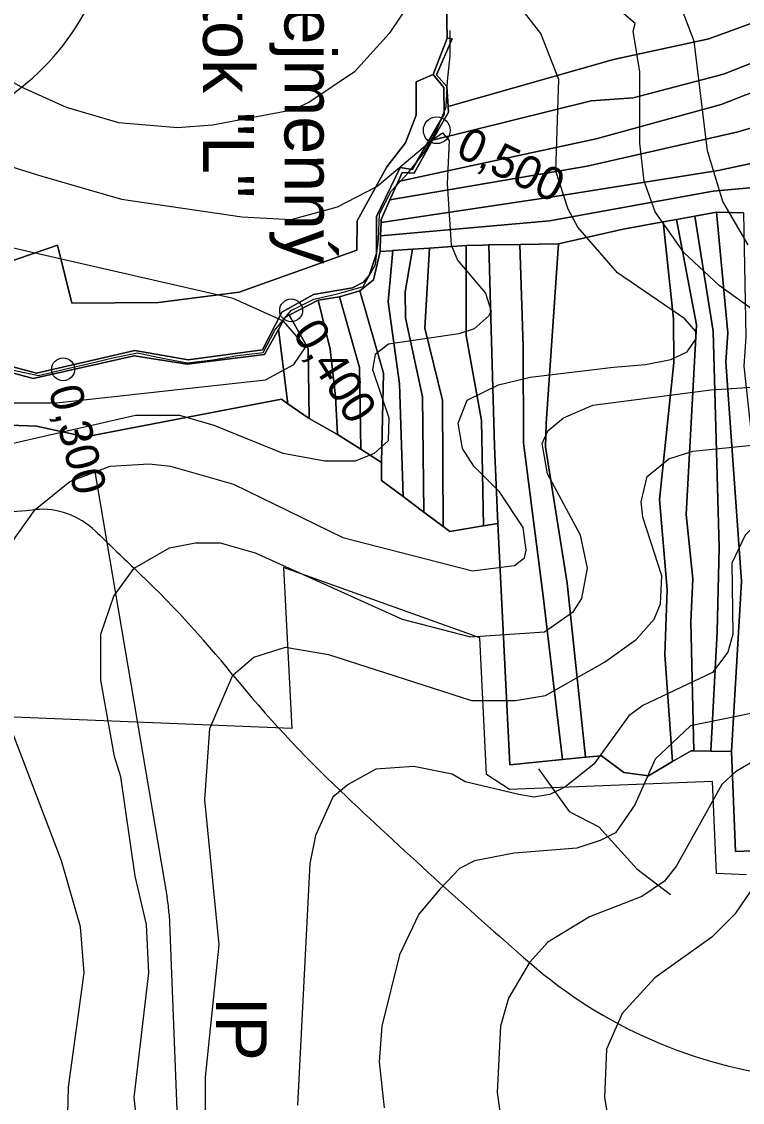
# Model space of a CAD drawing. Extents: x -510989 to -501240, y -1184665 to -1176098.
# Drawn here: x -508976.5 to -508693.2, y -1180438.9 to -1180014.3 of the extents above; entities that cross this region are included whole.
import ezdxf

# ---------------------------------------------------------------- set-up
doc = ezdxf.new("R2010")
doc.units = 0
for name, color, linetype in [('lesni_pozemek', 7, 'Continuous'), ('NAVRH_interakcni_prvky', 7, 'Continuous'), ('NAVRH_rozvodnice', 7, 'Continuous'), ('ostatni_plocha_x_neplodna_puda', 7, 'Continuous'), ('STAV_systematicke_odvodneni', 7, 'Continuous'), ('STAV_vyrazne_udolnice', 7, 'Continuous'), ('trasovani_toku', 7, 'Continuous'), ('trvaly_travni_porost', 7, 'Continuous'), ('vodni_plocha_x_vodni_tok_v_koryt_prir_n_upr', 7, 'Continuous'), ('vrstevnice_01', 7, 'Continuous'), ('vrstevnice_02', 7, 'Continuous')]:
    doc.layers.add(name, color=color, linetype=linetype)

msp = doc.modelspace()

# ---------------------------------------------------------------- linework, layer by layer
at = {"layer": 'lesni_pozemek'}
for points in [[(-508518.77, -1179868.18), (-508509.19, -1179893.46), (-508503.89, -1179915.15), (-508584.71, -1179969.8), (-508649.66, -1180000.18), (-508706.4, -1180021.09), (-508743.79, -1180029.18), (-508808.84, -1180047.67), (-508809.29, -1180039.7), (-508813.35, -1180035.19), (-508807.27, -1180021.1), (-508809.25, -1180020.73), (-508809.59, -1180001.31), (-508726.69, -1179981.29), (-508666.86, -1179959.5), (-508600.93, -1179930.38), (-508552.51, -1179897.21)], [(-508503.89, -1179915.15), (-508503.58, -1179928.51), (-508578.8, -1179978.8), (-508645.67, -1180013.25), (-508700.53, -1180034.9), (-508736.15, -1180044.21), (-508752.66, -1180045.41), (-508814.93, -1180060.89), (-508808.72, -1180049.81), (-508808.84, -1180047.67), (-508743.79, -1180029.18), (-508706.4, -1180021.09), (-508649.66, -1180000.18), (-508584.71, -1179969.8)], [(-508503.58, -1179928.51), (-508503.32, -1179939.65), (-508541.4, -1179965.04), (-508579.48, -1179991.42), (-508641.96, -1180023.54), (-508701.52, -1180046.89), (-508750.68, -1180060.35), (-508828.48, -1180077.09), (-508826.9, -1180073.58), (-508822.15, -1180073.77), (-508814.93, -1180060.89), (-508752.66, -1180045.41), (-508736.15, -1180044.21), (-508700.53, -1180034.9), (-508645.67, -1180013.25), (-508578.8, -1179978.8)], [(-508503.32, -1179939.65), (-508503.28, -1179941.19), (-508505.04, -1179957.76), (-508504.9, -1179967.95), (-508577.03, -1180012.85), (-508635.09, -1180039.75), (-508694.83, -1180057.63), (-508754.16, -1180071.11), (-508831.71, -1180084.29), (-508828.48, -1180077.09), (-508750.68, -1180060.35), (-508701.52, -1180046.89), (-508641.96, -1180023.54), (-508579.48, -1179991.42), (-508541.4, -1179965.04)], [(-508504.9, -1179967.95), (-508504.74, -1179978.89), (-508500.94, -1179991.86), (-508573.81, -1180035.33), (-508628.19, -1180056.97), (-508702.68, -1180072.76), (-508766.86, -1180083.05), (-508835.22, -1180093.15), (-508835.2, -1180092.05), (-508831.71, -1180084.29), (-508754.16, -1180071.11), (-508694.83, -1180057.63), (-508635.09, -1180039.75), (-508577.03, -1180012.85)], [(-508500.94, -1179991.86), (-508498.94, -1179998.69), (-508493.35, -1180015.08), (-508528.66, -1180036.53), (-508560.28, -1180050.68), (-508601.46, -1180064), (-508624.29, -1180069.64), (-508649.66, -1180073.16), (-508671.65, -1180077.83), (-508704.61, -1180080.86), (-508768.95, -1180092.52), (-508835.37, -1180098.5), (-508835.22, -1180093.15), (-508766.86, -1180083.05), (-508702.68, -1180072.76), (-508628.19, -1180056.97), (-508573.81, -1180035.33)], [(-508703.37, -1180089.15), (-508698.89, -1180136.57), (-508699.73, -1180147.99), (-508693.54, -1180234.27), (-508697.44, -1180301.11), (-508705.51, -1180300.93), (-508703.07, -1180253.98), (-508702.27, -1180220.93), (-508704.6, -1180135.94), (-508711.88, -1180090.71)], [(-508692.77, -1180089.44), (-508691.83, -1180138.07), (-508692.58, -1180149.68), (-508685.43, -1180215.71), (-508684.09, -1180237), (-508688.82, -1180295.84), (-508688.25, -1180323.4), (-508686.14, -1180339.97), (-508695.89, -1180340.35), (-508697.44, -1180301.11), (-508693.54, -1180234.27), (-508699.73, -1180147.99), (-508698.89, -1180136.57), (-508703.37, -1180089.15)], [(-508724.36, -1180093), (-508720.2, -1180131.02), (-508720.13, -1180148.15), (-508725.8, -1180202.08), (-508722.78, -1180237.35), (-508723.58, -1180263.01), (-508720.63, -1180305.03), (-508730.11, -1180310.61), (-508739.74, -1180309.33), (-508748.55, -1180302.71), (-508754.77, -1180303.34), (-508762.05, -1180234.94), (-508770.53, -1180181.35), (-508770.25, -1180172.19), (-508765.43, -1180101.56), (-508740.04, -1180095.87)], [(-508719.1, -1180092.04), (-508711.23, -1180133.38), (-508715.3, -1180207.96), (-508712.6, -1180233.16), (-508713.44, -1180250.01), (-508712.18, -1180300.78), (-508713.35, -1180300.75), (-508720.63, -1180305.03), (-508723.58, -1180263.01), (-508722.78, -1180237.35), (-508725.8, -1180202.08), (-508720.13, -1180148.15), (-508720.2, -1180131.02), (-508724.36, -1180093)], [(-508711.88, -1180090.71), (-508704.6, -1180135.94), (-508702.27, -1180220.93), (-508703.07, -1180253.98), (-508705.51, -1180300.93), (-508712.18, -1180300.78), (-508713.44, -1180250.01), (-508712.6, -1180233.16), (-508715.3, -1180207.96), (-508711.23, -1180133.38), (-508719.1, -1180092.04)], [(-508816.2, -1180103.23), (-508817.97, -1180134.72), (-508811.06, -1180163.07), (-508810.82, -1180212.65), (-508818.44, -1180206.95), (-508818.96, -1180161.74), (-508825.62, -1180130.64), (-508825.73, -1180120.48), (-508822.83, -1180103.7)], [(-508801.78, -1180102.19), (-508801.78, -1180137.61), (-508795.7, -1180171.06), (-508794.99, -1180212.41), (-508795.8, -1180212.54), (-508808.21, -1180214.59), (-508810.82, -1180212.65), (-508811.06, -1180163.07), (-508817.97, -1180134.72), (-508816.2, -1180103.23)], [(-508792.89, -1180102.03), (-508792.05, -1180130.61), (-508790.57, -1180181.1), (-508789.29, -1180211.47), (-508794.99, -1180212.41), (-508795.7, -1180171.06), (-508801.78, -1180137.61), (-508801.78, -1180102.19), (-508795.17, -1180102.07)], [(-508780.69, -1180101.82), (-508779.28, -1180141.96), (-508779.18, -1180179.8), (-508771.42, -1180240.05), (-508763.91, -1180304.26), (-508784.52, -1180306.34), (-508789.29, -1180211.47), (-508790.57, -1180181.1), (-508792.05, -1180130.61), (-508792.89, -1180102.03)], [(-508765.43, -1180101.56), (-508770.25, -1180172.19), (-508770.53, -1180181.35), (-508762.05, -1180234.94), (-508754.77, -1180303.34), (-508763.91, -1180304.26), (-508771.42, -1180240.05), (-508779.18, -1180179.8), (-508779.28, -1180141.96), (-508780.69, -1180101.82)], [(-508830.59, -1180104.26), (-508832.39, -1180124.43), (-508827.97, -1180156.63), (-508826.53, -1180200.91), (-508835.03, -1180194.56), (-508835.03, -1180187.48), (-508834.3, -1180152.41), (-508843.55, -1180120.09), (-508838.23, -1180115.76), (-508835.53, -1180104.62), (-508831.02, -1180104.29)], [(-508822.83, -1180103.7), (-508825.73, -1180120.48), (-508825.62, -1180130.64), (-508818.96, -1180161.74), (-508818.44, -1180206.95), (-508826.53, -1180200.91), (-508827.97, -1180156.63), (-508832.39, -1180124.43), (-508830.59, -1180104.26)], [(-508843.55, -1180120.09), (-508834.3, -1180152.41), (-508835.03, -1180187.48), (-508843.21, -1180182.28), (-508843.62, -1180150.12), (-508851.52, -1180122.38)], [(-508851.52, -1180122.38), (-508843.62, -1180150.12), (-508843.21, -1180182.28), (-508852.37, -1180176.45), (-508853.17, -1180161.55), (-508855.21, -1180142.91), (-508859.93, -1180123.74)]]:
    msp.add_lwpolyline(points, close=True, dxfattribs=at)
msp.add_lwpolyline([(-508692.77, -1180089.44), (-508703.37, -1180089.15), (-508711.88, -1180090.71), (-508719.1, -1180092.04), (-508724.36, -1180093), (-508740.04, -1180095.87), (-508765.43, -1180101.56), (-508780.69, -1180101.82), (-508792.89, -1180102.03), (-508795.17, -1180102.07), (-508801.78, -1180102.19), (-508816.2, -1180103.23), (-508822.83, -1180103.7), (-508830.59, -1180104.26), (-508831.02, -1180104.29), (-508835.53, -1180104.62), (-508835.37, -1180098.5), (-508768.95, -1180092.52), (-508704.61, -1180080.86), (-508671.65, -1180077.83)], dxfattribs=at)
at = {"layer": 'NAVRH_interakcni_prvky'}
for p, q in [((-508947.85, -1180190.32), (-508919.22, -1180358.53)), ((-508918.54, -1180364.96), (-508915.22, -1180449.67))]:
    msp.add_line(p, q, dxfattribs=at)
msp.add_arc((-508968.51, -1180366.92), 50, 2.2458, 9.6597, dxfattribs=at)
at = {"layer": 'NAVRH_rozvodnice'}
for centre, radius, start, end in [((-509034.39, -1179966.09), 93.88, 308.067, 336.182), ((-509104.6, -1179876.43), 207.77, 285.1214, 308.067), ((-509045.76, -1179329.82), 879.35, 271.11843, 274.8646), ((-508968.62, -1180236.19), 30.3, 46.0253, 94.8646), ((-507068.8, -1178267.14), 2705.84, 226.02534, 226.47282), ((-509240.9, -1180553.88), 448.08, 39.1471, 46.4728), ((-508521.52, -1179968.27), 479.52, 219.1471, 226.5688), ((-507210.17, -1178583.07), 2386.99, 226.56876, 228.9798), ((-508653.6, -1180242.36), 187.73, 228.9798, 263.8198)]:
    msp.add_arc(centre, radius, start, end, dxfattribs=at)
at = {"layer": 'ostatni_plocha_x_neplodna_puda'}
msp.add_lwpolyline([(-508997.76, -1180147.52), (-508971.95, -1180154.51), (-508932.21, -1180145.56), (-508911.48, -1180148.85), (-508881.01, -1180145.01), (-508875.56, -1180135.19), (-508871.89, -1180164.45), (-508874.28, -1180162.61), (-508951.38, -1180177.4), (-508970.6, -1180173.16), (-508988.02, -1180172.62)], dxfattribs=at)
at = {"layer": 'STAV_systematicke_odvodneni'}
for p, q in [((-508796.38, -1180256.37), (-508873.52, -1180228.7)), ((-508873.52, -1180228.7), (-508870.33, -1180292.03)), ((-508793.72, -1180310.13), (-508796.38, -1180256.37)), ((-508870.33, -1180292.03), (-509183.66, -1180279.26)), ((-508784.68, -1180315.98), (-508793.72, -1180310.13)), ((-508704.88, -1180312.79), (-508784.68, -1180315.98)), ((-508703.28, -1180348.98), (-508704.88, -1180312.79)), ((-508691.58, -1180349.51), (-508703.28, -1180348.98))]:
    msp.add_line(p, q, dxfattribs=at)
at = {"layer": 'STAV_vyrazne_udolnice'}
msp.add_lwpolyline([(-508773.26, -1180307.8), (-508761.21, -1180324.67), (-508749.55, -1180330.7), (-508734.68, -1180347.17), (-508721.42, -1180357.21)], dxfattribs=at)
at = {"layer": 'trasovani_toku'}
for p, q in [((-508807.99, -1180027.78), (-508807.99, -1180017.78)), ((-508809.06, -1180037.73), (-508807.99, -1180027.78)), ((-508809.54, -1180047.71), (-508809.06, -1180037.73)), ((-508813.31, -1180056.97), (-508809.54, -1180047.71)), ((-508818.19, -1180065.7), (-508813.31, -1180056.97)), ((-508824.45, -1180073.51), (-508818.19, -1180065.7)), ((-508831.22, -1180080.86), (-508824.45, -1180073.51)), ((-508835.81, -1180089.74), (-508831.22, -1180080.86)), ((-508836.23, -1180099.74), (-508835.81, -1180089.74)), ((-508837.36, -1180109.67), (-508836.23, -1180099.74)), ((-508842.21, -1180118.41), (-508837.36, -1180109.67)), ((-508851.84, -1180121.1), (-508842.21, -1180118.41)), ((-508870.55, -1180127.75), (-508861.61, -1180123.27)), ((-508861.61, -1180123.27), (-508851.84, -1180121.1)), ((-508876.92, -1180135.45), (-508870.55, -1180127.75)), ((-508881.55, -1180144.32), (-508876.92, -1180135.45)), ((-508940.69, -1180146.39), (-508930.88, -1180144.43)), ((-508930.88, -1180144.43), (-508921.11, -1180146.56)), ((-508901.35, -1180147.13), (-508891.48, -1180145.52)), ((-508891.48, -1180145.52), (-508881.55, -1180144.32)), ((-508960.17, -1180150.9), (-508950.41, -1180148.72)), ((-508950.41, -1180148.72), (-508940.69, -1180146.39)), ((-508921.11, -1180146.56), (-508911.27, -1180148.35)), ((-508911.27, -1180148.35), (-508901.35, -1180147.13)), ((-508979.65, -1180151.23), (-508969.87, -1180153.33)), ((-508969.87, -1180153.33), (-508960.17, -1180150.9))]:
    msp.add_line(p, q, dxfattribs=at)
for centre, radius in [((-508813.31, -1180056.97), 5.25), ((-508870.55, -1180127.75), 4.5), ((-508960.17, -1180150.9), 4.5)]:
    msp.add_circle(centre, radius, dxfattribs=at)
at = {"layer": 'trvaly_travni_porost'}
for points in [[(-508809.59, -1180001.31), (-508809.25, -1180020.73), (-508814.69, -1180035.07), (-508821.41, -1180037.9), (-508821.43, -1180051.06), (-508825.55, -1180061.96), (-508832.91, -1180071.38), (-508844.57, -1180092.5), (-508844.69, -1180104.06), (-508891.04, -1180120.51), (-508922.74, -1180124.59), (-508956.71, -1180124.89), (-508962.39, -1180102.13), (-509003.89, -1180116.41)], [(-509003.89, -1180116.41), (-508962.39, -1180102.13), (-508956.71, -1180124.89), (-508922.74, -1180124.59), (-508891.04, -1180120.51), (-508844.69, -1180104.06), (-508844.57, -1180092.5), (-508832.91, -1180071.38), (-508825.55, -1180061.96), (-508821.43, -1180051.06), (-508821.41, -1180037.9), (-508814.69, -1180035.07), (-508810.5, -1180040.13), (-508810.37, -1180050.62), (-508822.91, -1180072.32), (-508827.65, -1180071.61), (-508837.01, -1180090.85), (-508836.93, -1180105.36), (-508839.83, -1180114), (-508842.09, -1180116.61), (-508846.46, -1180118.83), (-508861.8, -1180121.53), (-508874.15, -1180128.46), (-508881.78, -1180143.22), (-508911.02, -1180147.2), (-508931.95, -1180143.53), (-508970.64, -1180152.42), (-508997.27, -1180145.38)], [(-508988.02, -1180172.62), (-508970.6, -1180173.16), (-508951.38, -1180177.4), (-508874.28, -1180162.61), (-508871.89, -1180164.45), (-508863.43, -1180170.2), (-508852.37, -1180176.45), (-508843.21, -1180182.28), (-508835.03, -1180187.48), (-508835.03, -1180194.56), (-508826.53, -1180200.91), (-508818.44, -1180206.95), (-508810.82, -1180212.65), (-508808.21, -1180214.59), (-508795.8, -1180212.54), (-508794.99, -1180212.41), (-508789.29, -1180211.47), (-508784.52, -1180306.34), (-508763.91, -1180304.26), (-508754.77, -1180303.34), (-508748.55, -1180302.71), (-508739.74, -1180309.33), (-508730.11, -1180310.61), (-508720.63, -1180305.03), (-508713.35, -1180300.75), (-508712.18, -1180300.78), (-508705.51, -1180300.93), (-508697.44, -1180301.11), (-508695.89, -1180340.35), (-508686.14, -1180339.97)]]:
    msp.add_lwpolyline(points, dxfattribs=at)
for points in [[(-508859.93, -1180123.74), (-508855.21, -1180142.91), (-508853.17, -1180161.55), (-508852.37, -1180176.45), (-508863.43, -1180170.2), (-508863.85, -1180142.65), (-508871.32, -1180129.66)], [(-508871.32, -1180129.66), (-508863.85, -1180142.65), (-508863.43, -1180170.2), (-508871.89, -1180164.45), (-508875.56, -1180135.19), (-508872.97, -1180130.52)]]:
    msp.add_lwpolyline(points, close=True, dxfattribs=at)
at = {"layer": 'vodni_plocha_x_vodni_tok_v_koryt_prir_n_upr'}
msp.add_lwpolyline([(-508997.27, -1180145.38), (-508970.64, -1180152.42), (-508931.95, -1180143.53), (-508911.02, -1180147.2), (-508881.78, -1180143.22), (-508874.15, -1180128.46), (-508861.8, -1180121.53), (-508846.46, -1180118.83), (-508842.09, -1180116.61), (-508839.83, -1180114), (-508836.93, -1180105.36), (-508837.01, -1180090.85), (-508827.65, -1180071.61), (-508822.91, -1180072.32), (-508810.37, -1180050.62), (-508810.5, -1180040.13), (-508814.69, -1180035.07), (-508809.25, -1180020.73), (-508807.27, -1180021.1), (-508813.35, -1180035.19), (-508809.29, -1180039.7), (-508808.84, -1180047.67), (-508808.72, -1180049.81), (-508814.93, -1180060.89), (-508822.15, -1180073.77), (-508826.9, -1180073.58), (-508828.48, -1180077.09), (-508831.71, -1180084.29), (-508835.2, -1180092.05), (-508835.22, -1180093.15), (-508835.37, -1180098.5), (-508835.53, -1180104.62), (-508838.23, -1180115.76), (-508843.55, -1180120.09), (-508851.52, -1180122.38), (-508859.93, -1180123.74), (-508871.32, -1180129.66), (-508872.97, -1180130.52), (-508875.56, -1180135.19), (-508881.01, -1180145.01), (-508911.48, -1180148.85), (-508932.21, -1180145.56), (-508971.95, -1180154.51), (-508997.76, -1180147.52)], dxfattribs=at)
at = {"layer": 'vrstevnice_01'}
for points in [[(-508809.81, -1179986), (-508832, -1180019), (-508845.69, -1180034), (-508863.59, -1180046), (-508870.19, -1180049), (-508901.41, -1180055), (-508915.19, -1180056), (-508938.31, -1180054), (-508958.91, -1180048), (-508976.5, -1180040), (-508999.41, -1180027), (-509019.91, -1180012)], [(-508980.5, -1180219), (-508971.19, -1180206), (-508957.5, -1180195), (-508941.69, -1180189), (-508926.41, -1180188), (-508917.91, -1180189), (-508893.19, -1180196), (-508850.19, -1180217), (-508799.31, -1180230), (-508782.69, -1180228), (-508778.81, -1180225), (-508778.09, -1180222), (-508779.31, -1180213), (-508788.59, -1180199), (-508798.69, -1180189), (-508803.19, -1180182), (-508804.91, -1180172), (-508801.41, -1180163), (-508789, -1180157), (-508776.59, -1180154), (-508743.81, -1180150), (-508731.31, -1180149), (-508721.31, -1180147), (-508714.91, -1180144), (-508711.41, -1180139), (-508711.41, -1180136), (-508715.81, -1180131), (-508742.31, -1180113), (-508757.81, -1180095), (-508761.59, -1180088), (-508766.5, -1180073), (-508765.31, -1180037), (-508772.41, -1180019), (-508796.41, -1179988)], [(-508690.91, -1180102), (-508700.81, -1180085), (-508706.81, -1180065), (-508712.09, -1180022), (-508717.09, -1180009)], [(-509024.19, -1180164), (-508962.81, -1180164), (-508880.59, -1180155), (-508869.5, -1180149), (-508864.81, -1180142), (-508873.5, -1180132), (-508893.31, -1180123), (-508980.91, -1180103)], [(-508904.19, -1180429), (-508898.81, -1180377), (-508904.5, -1180320), (-508902.5, -1180292), (-508893.41, -1180271), (-508885.19, -1180264), (-508872.81, -1180260), (-508855.81, -1180263), (-508799.59, -1180281), (-508782.31, -1180281), (-508770.5, -1180279), (-508747.31, -1180266), (-508734.91, -1180257), (-508727.81, -1180249), (-508725.31, -1180243), (-508724.81, -1180232), (-508732.31, -1180209), (-508732.91, -1180203), (-508730.59, -1180193), (-508722.09, -1180186), (-508712.69, -1180183), (-508672.5, -1180179)], [(-508980.31, -1180516), (-508972.69, -1180506), (-508964.31, -1180490), (-508960.5, -1180475), (-508958.59, -1180454), (-508958.09, -1180433), (-508951.91, -1180388), (-508953.31, -1180370), (-508960.81, -1180344), (-508983, -1180286)], [(-508689.19, -1180286), (-508713.5, -1180291), (-508727.5, -1180304)], [(-508727.5, -1180304), (-508735.5, -1180322), (-508743, -1180333), (-508749.09, -1180336), (-508758.19, -1180339), (-508782.91, -1180341), (-508798.41, -1180344), (-508804.31, -1180347), (-508812, -1180355), (-508820.31, -1180365), (-508827.91, -1180381), (-508834.91, -1180409), (-508836, -1180423), (-508834, -1180441)], [(-508688, -1180353), (-508696.09, -1180365), (-508705.19, -1180374), (-508727.59, -1180390), (-508740.41, -1180404), (-508746.59, -1180418), (-508747.31, -1180437), (-508739.41, -1180484)], [(-508894.69, -1180657), (-508904.81, -1180635), (-508908.81, -1180611), (-508907.5, -1180590), (-508894.81, -1180537), (-508892.69, -1180521), (-508893.5, -1180502), (-508896.19, -1180482), (-508902.31, -1180457), (-508904.19, -1180444), (-508904.19, -1180429)]]:
    msp.add_lwpolyline(points, dxfattribs=at)
at = {"layer": 'vrstevnice_02'}
for points in [[(-508671.69, -1180140), (-508702.31, -1180118), (-508716.19, -1180105), (-508727.5, -1180089), (-508731.81, -1180077), (-508733.41, -1180062), (-508733.5, -1180034), (-508736.09, -1180018), (-508735.31, -1180015), (-508769.09, -1179986)], [(-508991, -1180068), (-508968.5, -1180075), (-508937.19, -1180084), (-508889.91, -1180091), (-508870.5, -1180092), (-508852.31, -1180087), (-508836.91, -1180079), (-508815.41, -1180061), (-508811, -1180058), (-508808.41, -1180061), (-508809.19, -1180078), (-508807.59, -1180102), (-508805.09, -1180108), (-508794.19, -1180121), (-508791.91, -1180128), (-508792.91, -1180130), (-508798.59, -1180135), (-508804.59, -1180137), (-508832.31, -1180141), (-508837.5, -1180145), (-508838.5, -1180151), (-508832.19, -1180170), (-508832.41, -1180179), (-508837.91, -1180184), (-508845.41, -1180187), (-508857.31, -1180187), (-508873.69, -1180184), (-508900.81, -1180173), (-508914.31, -1180169), (-508931.69, -1180169), (-508993, -1180183)], [(-508927.19, -1180482), (-508932.19, -1180437), (-508926.5, -1180388), (-508927.41, -1180369), (-508931.81, -1180350), (-508937.5, -1180311), (-508940, -1180303), (-508945.41, -1180273), (-508945.31, -1180255), (-508940.31, -1180240), (-508932.31, -1180229), (-508918.31, -1180221), (-508908.19, -1180219), (-508898.5, -1180219), (-508884.69, -1180223), (-508826.91, -1180249), (-508800, -1180256), (-508770.91, -1180254), (-508759.5, -1180246), (-508756.31, -1180241), (-508754, -1180229), (-508756.81, -1180216), (-508769.81, -1180192), (-508771.91, -1180180), (-508769.69, -1180175), (-508763.5, -1180170), (-508752, -1180165), (-508705.59, -1180159), (-508675.09, -1180157)], [(-508680.81, -1180207), (-508686.91, -1180211), (-508692.09, -1180216), (-508697.31, -1180227), (-508696.91, -1180255), (-508698.91, -1180262), (-508704.91, -1180270), (-508732.31, -1180283), (-508737.81, -1180287), (-508751.5, -1180306), (-508762.91, -1180315), (-508768.91, -1180318), (-508775.09, -1180319), (-508781.09, -1180318), (-508802.19, -1180313), (-508807.31, -1180310), (-508822.31, -1180307), (-508837.31, -1180308), (-508848.19, -1180314), (-508854.19, -1180319), (-508861, -1180334), (-508863.19, -1180345), (-508868.09, -1180440)], [(-508685.59, -1180303), (-508695.91, -1180309), (-508701.19, -1180314), (-508719, -1180346), (-508723.81, -1180352), (-508732.69, -1180358), (-508753.31, -1180366), (-508769.59, -1180376), (-508776.81, -1180384), (-508785.09, -1180398), (-508788.31, -1180409), (-508789.59, -1180435), (-508781.81, -1180490)]]:
    msp.add_lwpolyline(points, dxfattribs=at)

# ---------------------------------------------------------------- texts
at = {"layer": 'NAVRH_interakcni_prvky'}
msp.add_text('IP', height=20, rotation=270, dxfattribs=at).set_placement((-508900.13, -1180397.34))
at = {"layer": 'NAVRH_rozvodnice'}
for s, p in [('Bezejmenný', (-508873.15, -1179962.28)), ('přítok "L"', (-508905.15, -1179975.43))]:
    msp.add_text(s, height=20, rotation=270, dxfattribs=at).set_placement(p)
at = {"layer": 'trasovani_toku'}
for s, rotation, p in [('0,500', 334.3254, (-508806.44, -1180066.78)), ('0,400', 302.1849, (-508870.36, -1180136.5)), ('0,300', 284.0306, (-508965.94, -1180158.8))]:
    msp.add_text(s, height=13, rotation=rotation, dxfattribs=at).set_placement(p)

doc.saveas('drawing.dxf')
